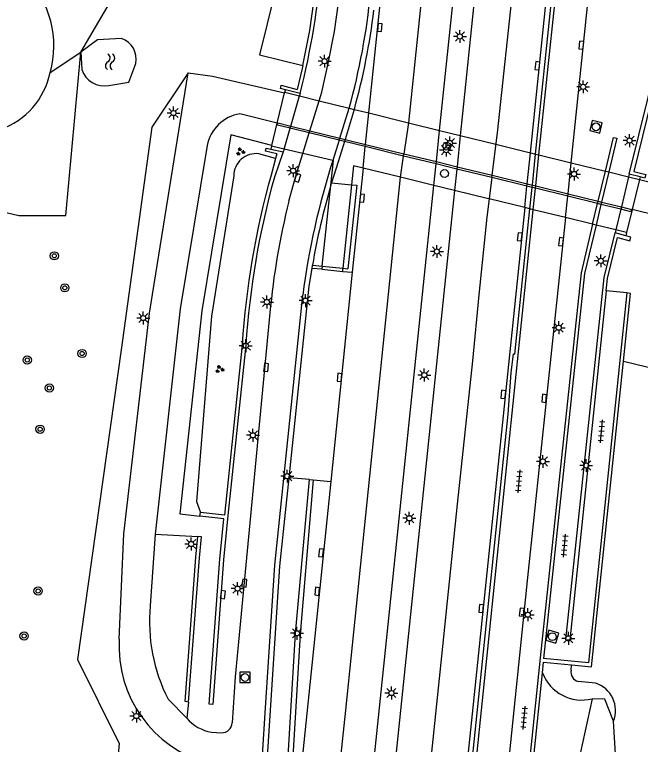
# Model space of a CAD drawing. Extents: x 125000 to 129004, y 397500 to 399008.
# Drawn here: x 127617.7 to 127678.3, y 398295.1 to 398365.8 of the extents above; entities that cross this region are included whole.
import ezdxf

# ---------------------------------------------------------------- set-up
doc = ezdxf.new("R2010")
doc.units = 0
for name, color, linetype in [('gg-afsc-muur', 7, 'Continuous'), ('gg-bbg-pilaar viaduct of brug', 7, 'Continuous'), ('gg-knt-BGT kruinlijn', 7, 'Continuous'), ('gg-knt-bovenkant onderkant talud', 7, 'Continuous'), ('gg-knt-verharding', 7, 'Continuous'), ('gg-knt-verharding niveau 01', 7, 'Continuous'), ('gg-knt-verharding nz', 7, 'Continuous'), ('gg-kntw-bovenkant insteek waterloop', 7, 'Continuous'), ('gg-kwrk-gemaal', 7, 'Continuous'), ('gg-kwrk-kunstwerk', 7, 'Continuous'), ('gg-kwrk-kunstwerk niveau 01', 7, 'Continuous'), ('gt-grn-groengrens', 7, 'Continuous'), ('gt-grn-vlakafsluiter', 7, 'Continuous'), ('gt-symb-boom', 7, 'Continuous'), ('gt-symb-groenvak', 7, 'Continuous'), ('gt-symb-kolk', 7, 'Continuous'), ('gt-symb-lichtmast', 7, 'Continuous'), ('gt-symb-rioolschacht', 7, 'Continuous'), ('gt-symb-tegel verharding', 7, 'Continuous'), ('gt-symb-watersymbool', 7, 'Continuous')]:
    doc.layers.add(name, color=color, linetype=linetype)

# ---------------------------------------------------------------- blocks, each defined once
blk = doc.blocks.new('gt0-LMAST')
at = {"layer": 'gt-symb-lichtmast'}
for p, q in [((-0.182, 0.173), (-0.447, 0.438)), ((-0.005, 0.246), (-0.005, 0.621)), ((0.172, 0.173), (0.437, 0.438)), ((-0.255, -0.004), (-0.63, -0.004)), ((-0.182, -0.181), (-0.447, -0.446)), ((-0.005, -0.254), (-0.005, -0.629)), ((0.437, -0.446), (0.172, -0.181)), ((0.245, -0.004), (0.62, -0.004))]:
    blk.add_line(p, q, dxfattribs=at)
blk.add_circle((-0.005, -0.004), 0.25, dxfattribs=at)
blk = doc.blocks.new('gt0-RS')
at = {"layer": 'gt-symb-rioolschacht'}
blk.add_lwpolyline([(-0.5, -0.5), (0.5, -0.5), (0.5, 0.5), (-0.5, 0.5)], close=True, dxfattribs=at)
blk.add_circle((0, 0), 0.375, dxfattribs=at)
blk = doc.blocks.new('gt0-KOLK')
at = {"layer": 'gt-symb-kolk'}
blk.add_lwpolyline([(0, 0), (0.375, 0), (0.375, 0.4), (-0.375, 0.4), (-0.375, 0), (0, 0)], dxfattribs=at)
blk = doc.blocks.new('gt0-TEG1')
at = {"layer": 'gt-symb-tegel verharding'}
for p, q in [((-1.125, 0), (1.125, 0)), ((-0.9, -0.25), (-0.9, 0.25)), ((-0.45, -0.25), (-0.45, 0.25)), ((0, -0.25), (0, 0.25)), ((0.45, -0.25), (0.45, 0.25)), ((0.9, -0.25), (0.9, 0.25))]:
    blk.add_line(p, q, dxfattribs=at)
blk = doc.blocks.new('gt0-GRVAK')
at = {"layer": 'gt-symb-groenvak'}
for p, q in [((-0.11, 0.189), (-0.228, 0.24)), ((-0.182, 0.153), (0.088, 0.153)), ((-0.091, 0.211), (-0.156, 0.322)), ((-0.047, 0.214), (-0.047, 0.393)), ((-0.004, 0.211), (0.061, 0.322)), ((0.015, 0.189), (0.133, 0.24)), ((0.262, -0.052), (0.197, 0.059)), ((0.305, -0.049), (0.305, 0.13)), ((0.349, -0.052), (0.414, 0.059)), ((-0.245, -0.228), (-0.363, -0.177)), ((-0.318, -0.264), (-0.047, -0.264)), ((-0.226, -0.206), (-0.291, -0.095)), ((-0.183, -0.203), (-0.183, -0.024)), ((-0.139, -0.206), (-0.074, -0.095)), ((-0.12, -0.228), (-0.002, -0.177)), ((0.243, -0.074), (0.125, -0.023)), ((0.17, -0.11), (0.441, -0.11)), ((0.368, -0.074), (0.486, -0.023))]:
    blk.add_line(p, q, dxfattribs=at)
blk = doc.blocks.new('gt0-BOOM')
at = {"layer": 'gt-symb-boom'}
for radius in [0.4, 0.2]:
    blk.add_circle((0, 0), radius, dxfattribs=at)
blk = doc.blocks.new('gt0-WA')
at = {"layer": 'gt-symb-watersymbool'}
for centre, start, end in [((-0.323, 0.022), 28.07249, 151.92751), ((0.427, 0.422), 208.07248, 331.92751), ((-0.323, -0.428), 28.07249, 151.92751), ((0.427, -0.028), 208.07248, 331.92751)]:
    blk.add_arc(centre, 0.425, start, end, dxfattribs=at)

msp = doc.modelspace()

# ---------------------------------------------------------------- linework, layer by layer
at = {"layer": 'gg-afsc-muur'}
for p, q in [((127668.153, 398352.34), (127670.984, 398379.801)), ((127668.48, 398352.26), (127671.328, 398379.717)), ((127677.227, 398350.396), (127681.965, 398369.707)), ((127645.606, 398360.911), (127645.534, 398360.613)), ((127645.534, 398360.613), (127645.048, 398358.593)), ((127645.352, 398358.211), (127643.909, 398358.557)), ((127645.352, 398358.211), (127645.289, 398357.963)), ((127644.443, 398355.048), (127645.289, 398357.963)), ((127649.202, 398353.884), (127650.093, 398356.781)), ((127650.592, 398356.659), (127649.719, 398353.757)), ((127643.8, 398352.821), (127644.383, 398354.843)), ((127644.383, 398354.843), (127644.443, 398355.048)), ((127649.137, 398353.677), (127649.202, 398353.884)), ((127649.137, 398353.677), (127648.515, 398351.727)), ((127649.654, 398353.55), (127649.035, 398351.592)), ((127649.719, 398353.757), (127649.654, 398353.55)), ((127643.713, 398352.555), (127642.847, 398350.095)), ((127643.097, 398352.364), (127642.967, 398351.911)), ((127642.967, 398351.911), (127642.522, 398350.301)), ((127667.842, 398349.324), (127668.153, 398352.34)), ((127668.167, 398349.245), (127668.48, 398352.26)), ((127649.035, 398351.592), (127648.387, 398349.545)), ((127674.21, 398347.766), (127674.907, 398350.679)), ((127675.23, 398350.599), (127674.537, 398347.686)), ((127677.227, 398350.396), (127677.162, 398350.124)), ((127678.269, 398350.127), (127677.227, 398350.396)), ((127648.318, 398349.31), (127648.387, 398349.545)), ((127677.162, 398350.124), (127676.462, 398347.215)), ((127667.605, 398347.024), (127667.819, 398349.096)), ((127667.819, 398349.096), (127667.842, 398349.324)), ((127667.928, 398346.945), (127668.143, 398349.016)), ((127668.143, 398349.016), (127668.167, 398349.245)), ((127673.678, 398345.54), (127674.157, 398347.542)), ((127674.483, 398347.462), (127674.007, 398345.46)), ((127674.157, 398347.542), (127674.21, 398347.766)), ((127674.537, 398347.686), (127674.483, 398347.462)), ((127657.637, 398247.739), (127667.928, 398346.945)), ((127676.408, 398346.99), (127675.927, 398344.991)), ((127676.462, 398347.215), (127676.408, 398346.99)), ((127675.927, 398344.991), (127675.857, 398344.701)), ((127676.877, 398344.43), (127675.857, 398344.701)), ((127646.497, 398341.265), (127646.546, 398341.584)), ((127646.24, 398320.812), (127646.614, 398320.761)), ((127635.626, 398317.266), (127635.685, 398317.628)), ((127668.818, 398302.091), (127668.925, 398303.123)), ((127668.925, 398303.123), (127671.638, 398302.856)), ((127636.876, 398299.017), (127636.542, 398299.047))]:
    msp.add_line(p, q, dxfattribs=at)
for points in [[(127682.258, 398369.381), (127677.674, 398350.654), (127678.819, 398350.345), (127678.725, 398350.009), (127678.269, 398350.127)], [(127643.909, 398358.557), (127643.431, 398358.672), (127643.465, 398358.832)], [(127643.465, 398358.832), (127643.503, 398359.015), (127645.048, 398358.593)], [(127674.907, 398350.679), (127675.684, 398353.929), (127676.009, 398353.869), (127675.23, 398350.599)], [(127643.097, 398352.364), (127641.987, 398352.614), (127642.056, 398352.912), (127642.51, 398352.814)], [(127657.298, 398247.796), (127661.573, 398289.499), (127665.501, 398327.127), (127665.774, 398331.128), (127666.006, 398332.974), (127666.155, 398332.955), (127667.605, 398347.024)], [(127673.678, 398345.54), (127672.549, 398340.82), (127668.578, 398303.525), (127662.757, 398247.216)], [(127674.007, 398345.46), (127672.888, 398340.763), (127668.924, 398303.476)], [(127674.998, 398339.078), (127671.451, 398305.24), (127671.092, 398305.272), (127674.783, 398340.372), (127675.857, 398344.701)], [(127674.998, 398339.078), (127675.126, 398340.295), (127676.093, 398344.265), (127677.292, 398343.946), (127677.376, 398344.298), (127676.877, 398344.43)], [(127644.274, 398320.981), (127646.232, 398339.528), (127646.497, 398341.265)], [(127641.986, 398298.686), (127642.882, 398312.515), (127645.607, 398338.659)], [(127676.976, 398338.878), (127673.261, 398303.047), (127668.924, 398303.476)], [(127676.667, 398332.264), (127677.352, 398338.826), (127676.979, 398338.908), (127676.976, 398338.878)], [(127639.721, 398333.866), (127638.013, 398317.367), (127635.685, 398317.628)], [(127640.076, 398333.832), (127638.342, 398317.33), (127637.925, 398313.02), (127636.876, 398299.017)], [(127671.638, 398302.856), (127673.577, 398302.666), (127676.667, 398332.264)], [(127639.105, 398259.662), (127642.032, 398291.444), (127643.37, 398312.414), (127644.274, 398320.981)], [(127646.614, 398320.761), (127645.33, 398305.834), (127644.476, 398291.253), (127643.063, 398274.098), (127640.458, 398249.52)], [(127641.033, 398259.461), (127642.567, 398274.169), (127644.02, 398291.314), (127644.883, 398305.903), (127646.24, 398320.812)], [(127636.542, 398299.047), (127637.573, 398313.078), (127637.956, 398317.011), (127635.626, 398317.266)], [(127634.519, 398299.253), (127634.195, 398299.304), (127635.229, 398313.293), (127635.429, 398315.279)], [(127634.519, 398299.253), (127635.587, 398313.208), (127635.795, 398315.245), (127635.429, 398315.279)], [(127662.947, 398247.206), (127663.121, 398247.197), (127668.818, 398302.091)], [(127638.554, 398259.729), (127641.523, 398291.551), (127641.986, 398298.686)]]:
    msp.add_lwpolyline(points, dxfattribs=at)
for centre, radius, start, end in [((127569.507, 398377.26), 78.2, 345.90126, 355.34816), ((127585.94, 398374.482), 66.55, 344.57488, 354.35091), ((127586.254, 398374.378), 66.734, 344.60192, 353.02804), ((127716.673, 398329.702), 71.628, 162.0922, 172.81676), ((127722.567, 398328.203), 83.04, 164.56668, 176.08946), ((127720.831, 398328.44), 80.935, 164.48084, 176.17999), ((127713.395, 398330.318), 67.792, 163.73072, 170.43391)]:
    msp.add_arc(centre, radius, start, end, dxfattribs=at)
at = {"layer": 'gg-bbg-pilaar viaduct of brug'}
for points in [[(127659.274, 398352.839), (127659.173, 398353.055), (127659.218, 398353.288), (127659.392, 398353.451), (127659.628, 398353.48), (127659.836, 398353.365), (127659.904, 398353.265), (127659.933, 398353.029), (127659.818, 398352.821), (127659.718, 398352.753), (127659.482, 398352.724), (127659.274, 398352.839)], [(127659.145, 398350.789), (127659.258, 398350.83), (127659.494, 398350.801), (127659.594, 398350.733), (127659.709, 398350.525), (127659.68, 398350.289), (127659.612, 398350.189), (127659.404, 398350.074), (127659.168, 398350.103), (127659.068, 398350.171), (127658.953, 398350.379), (127658.982, 398350.615), (127659.145, 398350.789)]]:
    msp.add_lwpolyline(points, dxfattribs=at)
at = {"layer": 'gg-knt-BGT kruinlijn'}
for p, q in [((127642.967, 398351.911), (127641.338, 398352.362)), ((127671.581, 398302.354), (127671.638, 398302.856)), ((127673.956, 398301.069), (127672.29, 398301.234))]:
    msp.add_line(p, q, dxfattribs=at)
msp.add_lwpolyline([(127638.915, 398350.219), (127636.773, 398336.632), (127635.316, 398318.685), (127635.685, 398317.628)], dxfattribs=at)
for centre, radius, start, end in [((127641.071, 398350.223), 2.156, 82.88112, 180.10059), ((127672.537, 398302.175), 0.973, 169.39797, 255.27257), ((127673.119, 398298.426), 2.772, 338.27634, 72.41735)]:
    msp.add_arc(centre, radius, start, end, dxfattribs=at)
at = {"layer": 'gg-knt-bovenkant onderkant talud'}
for centre, radius, start, end in [((127611.877, 398362.821), 9.612, 344.34397, 44.36731), ((127613.83, 398361.772), 7.464, 289.38533, 348.05415), ((127672.627, 398303.505), 4.063, 200.3603, 284.32196)]:
    msp.add_arc(centre, radius, start, end, dxfattribs=at)
at = {"layer": 'gg-knt-verharding'}
for p, q in [((127651.994, 398356.314), (127654.842, 398383.748)), ((127658.852, 398354.627), (127661.703, 398382.07)), ((127663.692, 398381.584), (127661.081, 398356.271)), ((127667.646, 398352.465), (127670.493, 398379.921)), ((127643.126, 398355.341), (127639.493, 398356.236)), ((127661.081, 398356.271), (127660.859, 398354.134)), ((127646.23, 398354.39), (127646.294, 398354.595)), ((127651.656, 398353.059), (127651.679, 398353.278)), ((127651.44, 398350.974), (127650.398, 398340.89)), ((127658.514, 398351.378), (127658.538, 398351.6)), ((127660.544, 398351.109), (127660.521, 398350.886)), ((127678.206, 398349.868), (127682.384, 398348.831)), ((127667.309, 398349.221), (127667.333, 398349.449)), ((127660.305, 398348.808), (127649.882, 398248.575)), ((127671.266, 398348.251), (127671.29, 398348.481)), ((127667.094, 398347.149), (127656.778, 398247.674)), ((127681.68, 398345.945), (127677.496, 398346.965)), ((127650.398, 398340.89), (127648.302, 398320.616)), ((127676.976, 398338.878), (127674.998, 398339.078)), ((127676.667, 398332.264), (127685.645, 398330.094)), ((127648.302, 398320.616), (127640.956, 398249.532)), ((127631.313, 398315.517), (127630.831, 398308.58)), ((127631.313, 398315.517), (127635.429, 398315.279)), ((127632.552, 398299.53), (127634.359, 398297.69)), ((127634.519, 398299.253), (127634.359, 398297.69)), ((127636.752, 398296.329), (127637.729, 398296.274))]:
    msp.add_line(p, q, dxfattribs=at)
for points in [[(127647.186, 398357.496), (127647.447, 398358.344), (127648.103, 398361.27), (127648.667, 398364.216), (127649.063, 398366.97), (127650.938, 398384.702)], [(127671.601, 398351.492), (127673.272, 398367.634), (127674.388, 398378.948)], [(127627.814, 398305.349), (127628.253, 398315.531), (127630.736, 398336.912), (127634.484, 398360.204)], [(127634.484, 398360.204), (127636.841, 398359.898), (127643.836, 398358.255)], [(127642.598, 398353.177), (127638.628, 398354.198), (127635.81, 398337.162), (127633.701, 398317.48), (127635.626, 398317.266)], [(127636.329, 398353.164), (127633.73, 398337.358), (127631.313, 398315.517)], [(127644.262, 398347.78), (127644.906, 398350.085), (127645.618, 398352.399)], [(127647.893, 398248.769), (127649.783, 398267.33), (127658.298, 398349.298)], [(127671.052, 398346.182), (127667.371, 398311.306), (127660.777, 398247.372)], [(127642.416, 398336.959), (127639.06, 398301.692), (127638.767, 398297.241)]]:
    msp.add_lwpolyline(points, dxfattribs=at)
for centre, radius, start, end in [((127640.138, 398352.406), 3.883, 99.55842, 168.75113), ((127712.574, 398330.558), 70.45, 165.85049, 174.78724), ((127647.056, 398306.977), 16.304, 174.35666, 207.17761), ((127639.61, 398304.679), 11.815, 176.75131, 254.31414), ((127637.431, 398300.306), 4.035, 220.42422, 260.31835), ((127637.753, 398297.289), 1.015, 268.63865, 357.30519)]:
    msp.add_arc(centre, radius, start, end, dxfattribs=at)
at = {"layer": 'gg-knt-verharding niveau 01'}
for p, q in [((127643.126, 398355.341), (127643.183, 398355.327)), ((127646.23, 398354.39), (127644.383, 398354.843)), ((127644.443, 398355.048), (127646.294, 398354.595)), ((127646.294, 398354.595), (127649.202, 398353.884)), ((127649.137, 398353.677), (127646.23, 398354.39)), ((127649.202, 398353.884), (127649.719, 398353.757)), ((127649.654, 398353.55), (127649.137, 398353.677)), ((127651.656, 398353.059), (127649.654, 398353.55)), ((127649.719, 398353.757), (127651.679, 398353.278)), ((127655.371, 398352.148), (127651.656, 398353.059)), ((127651.679, 398353.278), (127655.403, 398352.367)), ((127655.403, 398352.367), (127658.538, 398351.6)), ((127658.514, 398351.378), (127655.371, 398352.148)), ((127660.521, 398350.886), (127658.514, 398351.378)), ((127658.538, 398351.6), (127660.544, 398351.109)), ((127660.544, 398351.109), (127663.933, 398350.28)), ((127663.904, 398350.056), (127660.521, 398350.886)), ((127663.933, 398350.28), (127667.333, 398349.449)), ((127667.309, 398349.221), (127663.904, 398350.056)), ((127667.819, 398349.096), (127667.309, 398349.221)), ((127667.333, 398349.449), (127667.842, 398349.324)), ((127668.143, 398349.016), (127667.819, 398349.096)), ((127667.842, 398349.324), (127668.167, 398349.245)), ((127671.266, 398348.251), (127668.143, 398349.016)), ((127668.167, 398349.245), (127671.29, 398348.481)), ((127674.157, 398347.542), (127671.266, 398348.251)), ((127671.29, 398348.481), (127674.21, 398347.766)), ((127674.483, 398347.462), (127674.157, 398347.542)), ((127674.21, 398347.766), (127674.537, 398347.686)), ((127676.408, 398346.99), (127674.483, 398347.462)), ((127674.537, 398347.686), (127676.462, 398347.215)), ((127676.462, 398347.215), (127677.436, 398346.977)), ((127677.496, 398346.965), (127677.436, 398346.977))]:
    msp.add_line(p, q, dxfattribs=at)
for points in [[(127644.383, 398354.843), (127643.142, 398355.147), (127643.183, 398355.327)], [(127643.183, 398355.327), (127643.189, 398355.355), (127644.443, 398355.048)], [(127677.436, 398346.977), (127677.37, 398346.754), (127676.408, 398346.99)]]:
    msp.add_lwpolyline(points, dxfattribs=at)
at = {"layer": 'gg-knt-verharding nz'}
for p, q in [((127646.294, 398354.595), (127647.186, 398357.496)), ((127651.679, 398353.278), (127651.994, 398356.314)), ((127658.538, 398351.6), (127658.852, 398354.627)), ((127645.618, 398352.399), (127646.23, 398354.39)), ((127660.859, 398354.134), (127660.544, 398351.109)), ((127651.44, 398350.974), (127651.656, 398353.059)), ((127655.371, 398352.148), (127655.403, 398352.367)), ((127667.333, 398349.449), (127667.646, 398352.465)), ((127658.298, 398349.298), (127658.514, 398351.378)), ((127671.29, 398348.481), (127671.601, 398351.492)), ((127660.521, 398350.886), (127660.305, 398348.808)), ((127663.904, 398350.056), (127663.933, 398350.28)), ((127667.094, 398347.149), (127667.309, 398349.221)), ((127671.052, 398346.182), (127671.266, 398348.251)), ((127647.456, 398341.183), (127646.497, 398341.265)), ((127649.463, 398340.97), (127650.398, 398340.89)), ((127646.24, 398320.812), (127644.274, 398320.981)), ((127646.614, 398320.761), (127648.302, 398320.616))]:
    msp.add_line(p, q, dxfattribs=at)
for points in [[(127657.257, 398369.101), (127655.841, 398355.368), (127655.403, 398352.367)], [(127663.933, 398350.28), (127664.452, 398354.397), (127666.031, 398369.146)], [(127639.051, 398167.763), (127638.681, 398183.987), (127638.824, 398189.09), (127639.299, 398198.362), (127640.026, 398205.238), (127642.31, 398228.328), (127646.009, 398262.5), (127647.951, 398281.493), (127649.754, 398298.464), (127655.07, 398350.087), (127655.371, 398352.148)], [(127663.904, 398350.056), (127663.418, 398346.209), (127662.649, 398338.687), (127662.023, 398332.296), (127660.546, 398318.423), (127659.145, 398304.617), (127652.538, 398241.285), (127651.255, 398229.829), (127650.829, 398225.387), (127650.194, 398217.051), (127649.851, 398211.746), (127649.666, 398204.045), (127649.674, 398194.919), (127649.872, 398188.487), (127650.172, 398182.546), (127650.57, 398176.445), (127651.935, 398163.198), (127652.634, 398157.888), (127653.958, 398148.85), (127654.81, 398144.801)]]:
    msp.add_lwpolyline(points, dxfattribs=at)
at = {"layer": 'gg-kntw-bovenkant insteek waterloop'}
msp.add_line((127624.112, 398362.201), (127624.193, 398360.517), dxfattribs=at)
for points in [[(127628.033, 398363.535), (127625.71, 398363.407), (127624.112, 398362.201)], [(127626.802, 398358.987), (127628.763, 398359.293), (127629.423, 398361.103)], [(127673.632, 398299.568), (127672.497, 398294.381), (127667.232, 398240.217), (127669.157, 398239.897), (127671.099, 398246.203), (127675.93, 398293.682), (127675.694, 398297.4)], [(127675.694, 398297.4), (127674.869, 398299.545), (127673.632, 398299.568)]]:
    msp.add_lwpolyline(points, dxfattribs=at)
for centre, radius, start, end in [((127627.356, 398361.535), 2.112, 348.20697, 71.29294), ((127626.375, 398361.248), 2.301, 198.52255, 280.70004)]:
    msp.add_arc(centre, radius, start, end, dxfattribs=at)
at = {"layer": 'gg-kwrk-gemaal'}
for points in [[(127642.894, 398367.979), (127641.421, 398361.944), (127645.606, 398360.911)], [(127645.606, 398360.911), (127646.281, 398364.318), (127646.655, 398367.088)]]:
    msp.add_lwpolyline(points, dxfattribs=at)
at = {"layer": 'gg-kwrk-kunstwerk'}
for p, q in [((127643.851, 398358.317), (127643.909, 398358.557)), ((127643.8, 398352.821), (127642.58, 398353.104)), ((127648.387, 398349.545), (127650.328, 398349.356)), ((127678.269, 398350.127), (127678.206, 398349.868)), ((127676.952, 398344.74), (127676.877, 398344.43)), ((127647.456, 398341.183), (127649.463, 398340.97))]:
    msp.add_line(p, q, dxfattribs=at)
for points in [[(127650.328, 398349.356), (127650.822, 398349.308), (127649.968, 398341.217)], [(127646.546, 398341.584), (127647.488, 398341.483), (127647.456, 398341.183)], [(127649.463, 398340.97), (127649.494, 398341.268), (127649.968, 398341.217)]]:
    msp.add_lwpolyline(points, dxfattribs=at)
at = {"layer": 'gg-kwrk-kunstwerk niveau 01'}
for p, q in [((127643.126, 398355.341), (127643.836, 398358.255)), ((127643.836, 398358.255), (127643.851, 398358.317)), ((127643.851, 398358.317), (127645.289, 398357.963)), ((127645.289, 398357.963), (127647.186, 398357.496)), ((127647.186, 398357.496), (127650.093, 398356.781)), ((127650.093, 398356.781), (127650.592, 398356.659)), ((127650.592, 398356.659), (127651.994, 398356.314)), ((127651.994, 398356.314), (127655.841, 398355.368)), ((127642.598, 398353.177), (127643.126, 398355.341)), ((127655.841, 398355.368), (127658.852, 398354.627)), ((127658.852, 398354.627), (127660.859, 398354.134)), ((127660.859, 398354.134), (127664.312, 398353.285)), ((127642.58, 398353.104), (127642.51, 398352.814)), ((127642.58, 398353.104), (127642.598, 398353.177)), ((127664.312, 398353.285), (127667.646, 398352.465)), ((127642.51, 398352.814), (127643.713, 398352.555)), ((127643.8, 398352.821), (127643.713, 398352.555)), ((127645.618, 398352.399), (127643.8, 398352.821)), ((127648.515, 398351.727), (127645.618, 398352.399)), ((127667.646, 398352.465), (127668.153, 398352.34)), ((127648.318, 398349.31), (127648.573, 398351.714)), ((127648.573, 398351.714), (127648.515, 398351.727)), ((127668.153, 398352.34), (127668.48, 398352.26)), ((127668.48, 398352.26), (127671.601, 398351.492)), ((127650.518, 398351.199), (127650.328, 398349.356)), ((127651.44, 398350.974), (127650.518, 398351.199)), ((127655.07, 398350.087), (127651.44, 398350.974)), ((127671.601, 398351.492), (127674.907, 398350.679)), ((127674.907, 398350.679), (127675.23, 398350.599)), ((127675.23, 398350.599), (127677.162, 398350.124)), ((127658.298, 398349.298), (127655.07, 398350.087)), ((127677.162, 398350.124), (127678.206, 398349.868)), ((127678.206, 398349.868), (127677.496, 398346.965)), ((127647.488, 398341.483), (127648.318, 398349.31)), ((127650.328, 398349.356), (127649.494, 398341.268)), ((127660.305, 398348.808), (127658.298, 398349.298)), ((127663.6, 398348.003), (127660.305, 398348.808)), ((127663.644, 398347.992), (127663.6, 398348.003)), ((127667.094, 398347.149), (127663.644, 398347.992)), ((127667.605, 398347.024), (127667.094, 398347.149)), ((127667.928, 398346.945), (127667.605, 398347.024)), ((127671.052, 398346.182), (127667.928, 398346.945)), ((127677.496, 398346.965), (127676.952, 398344.74)), ((127673.678, 398345.54), (127671.052, 398346.182)), ((127674.007, 398345.46), (127673.678, 398345.54)), ((127675.927, 398344.991), (127674.007, 398345.46)), ((127676.952, 398344.74), (127675.927, 398344.991)), ((127647.488, 398341.483), (127649.494, 398341.268))]:
    msp.add_line(p, q, dxfattribs=at)
at = {"layer": 'gt-grn-groengrens'}
for points in [[(127427.215, 398387.037), (127435.2, 398389.905), (127458.523, 398385.534), (127484.858, 398377.835), (127496.124, 398374.503), (127529.89, 398367.355), (127566.969, 398358.348), (127602.338, 398350.083), (127618.087, 398346.385), (127622.663, 398346.394), (127624.112, 398362.201)], [(127624.112, 398362.201), (127626.727, 398366.667), (127630.495, 398368.333), (127635.885, 398369.788), (127642.894, 398367.979)], [(127634.484, 398360.204), (127630.974, 398354.939), (127628.008, 398333.367), (127623.766, 398303.383), (127627.822, 398295.225), (127623.157, 398244.435), (127622.799, 398226.286), (127625.599, 398226.517)]]:
    msp.add_lwpolyline(points, dxfattribs=at)
at = {"layer": 'gt-grn-vlakafsluiter'}
msp.add_line((127621.132, 398360.227), (127624.112, 398362.201), dxfattribs=at)

# ---------------------------------------------------------------- block references
at = {"layer": 'gt-symb-boom'}
for p in [(127621.535, 398342.477), (127622.548, 398339.377), (127624.223, 398333.014), (127618.909, 398332.382), (127621.056, 398329.675), (127620.155, 398325.681), (127619.963, 398310.012), (127618.605, 398305.651)]:
    msp.add_blockref('gt0-BOOM', p, dxfattribs=at)
at = {"layer": 'gt-symb-groenvak'}
for p in [(127639.552, 398352.569), (127637.531, 398331.489)]:
    msp.add_blockref('gt0-GRVAK', p, dxfattribs=at)
at = {"layer": 'gt-symb-kolk'}
for p, rotation in [((127652.86, 398364.607), -95.91007032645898), ((127672.776, 398362.857), 84.08992967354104), ((127668.524, 398360.873), 84.08992967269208), ((127644.906, 398350.085), -107.09430559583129), ((127651.143, 398348.082), -95.91007032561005), ((127666.807, 398344.295), 84.08992967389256), ((127670.808, 398343.821), 83.85600423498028), ((127641.844, 398331.69), -96.20097099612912), ((127649.35, 398330.682), 84.1469086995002), ((127665.222, 398329.034), 84.08992967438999), ((127669.178, 398328.653), 84.03296237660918), ((127647.566, 398313.683), 83.33703637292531), ((127639.742, 398310.79), -95.62506009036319), ((127637.659, 398309.678), -97.23872650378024), ((127647.193, 398309.952), 84.03296237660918), ((127663.077, 398308.287), 84.08992967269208), ((127667.003, 398307.935), 84.20389934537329)]:
    msp.add_blockref('gt0-KOLK', p, dxfattribs=dict(at, rotation=rotation))
at = {"layer": 'gt-symb-lichtmast'}
for p in [(127660.824, 398363.73), (127647.713, 398361.337), (127672.764, 398358.851), (127633.08, 398356.312), (127659.854, 398353.409), (127677.256, 398353.647), (127659.488, 398352.719), (127644.671, 398350.723), (127671.878, 398350.405), (127658.597, 398342.901), (127674.47, 398341.993), (127642.128, 398338.007), (127645.873, 398338.144), (127630.151, 398336.452), (127670.391, 398335.516), (127640.082, 398333.775), (127657.374, 398330.929), (127640.775, 398325.093), (127668.863, 398322.559), (127673.05, 398322.169), (127644.106, 398321.135), (127655.925, 398317.054), (127634.79, 398314.562), (127639.283, 398310.244), (127667.395, 398307.711), (127645.037, 398305.911), (127671.328, 398305.426), (127654.187, 398300.125), (127629.483, 398297.897)]:
    msp.add_blockref('gt0-LMAST', p, dxfattribs=at)
at = {"layer": 'gt-symb-rioolschacht'}
for p, rotation in [((127674.007, 398354.977), 76.64465903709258), ((127669.772, 398305.581), -106.07917237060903)]:
    msp.add_blockref('gt0-RS', p, dxfattribs=dict(at, rotation=rotation))
msp.add_blockref('gt0-RS', (127639.993, 398301.63), dxfattribs=at)
at = {"layer": 'gt-symb-tegel verharding'}
for p, rotation in [((127674.532, 398325.475), 85.00791883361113), ((127666.544, 398320.633), 85.00791883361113), ((127670.962, 398314.404), 85.00791883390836), ((127667.034, 398297.715), 85.00791883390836)]:
    msp.add_blockref('gt0-TEG1', p, dxfattribs=dict(at, rotation=rotation))
at = {"layer": 'gt-symb-watersymbool', "rotation": -90.9739344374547}
msp.add_blockref('gt0-WA', (127626.938, 398361.324), dxfattribs=at)

doc.saveas('drawing.dxf')
